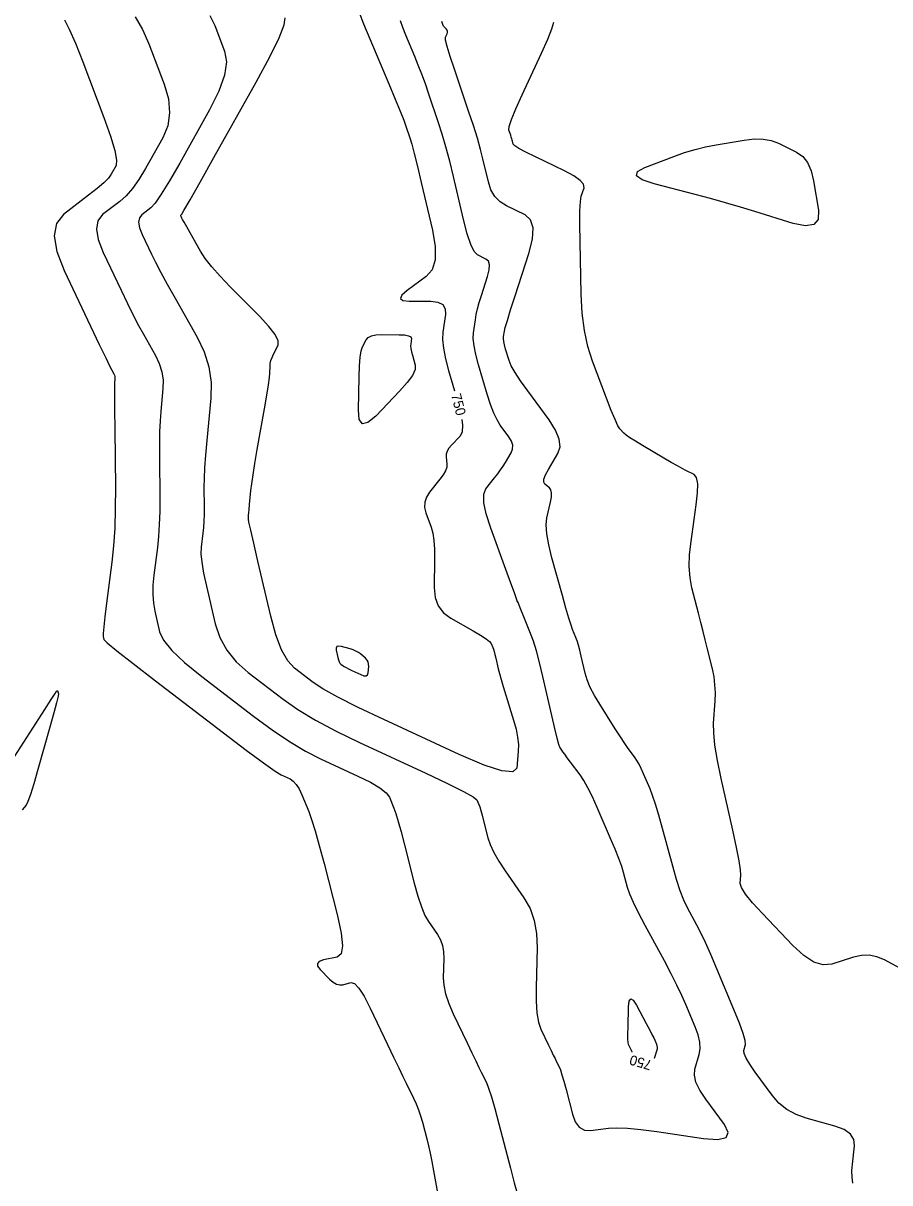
# Model space of a CAD drawing. Extents: x 2082232 to 2083549, y 592624 to 593832.
# Drawn here: x 2082625.4 to 2082686.4, y 592944.9 to 593026.5 of the extents above; entities that cross this region are included whole.
import ezdxf

# ---------------------------------------------------------------- set-up
doc = ezdxf.new("R2010")
doc.units = 0
doc.layers.add('DT_X_Contour_Major', color=7, linetype='Continuous')
doc.layers.add('DT_X_Contour_Minor', color=7, linetype='Continuous')

msp = doc.modelspace()

# ---------------------------------------------------------------- linework, layer by layer
at = {"layer": 'DT_X_Contour_Major'}
for points in [[(2082642.739, 593002.39), (2082642.758, 593002.583), (2082642.805, 593002.789), (2082642.882, 593003.007), (2082642.988, 593003.238), (2082643.309, 593003.872), (2082643.318, 593004.177), (2082643.103, 593004.617), (2082642.664, 593005.192), (2082642.001, 593005.902), (2082639.935, 593007.976), (2082639.223, 593008.717), (2082638.636, 593009.384), (2082638.175, 593009.976), (2082637.84, 593010.493), (2082637.112, 593011.775), (2082636.87, 593012.201), (2082636.692, 593012.517), (2082636.577, 593012.724), (2082636.526, 593012.821), (2082636.472, 593012.933), (2082636.457, 593012.972), (2082636.452, 593013.004), (2082636.456, 593013.029), (2082636.471, 593013.047), (2082636.522, 593013.086), (2082636.678, 593013.347), (2082637.108, 593014.102), (2082637.813, 593015.351), (2082638.792, 593017.092), (2082641.767, 593022.395), (2082642.731, 593024.169), (2082643.39, 593025.514), (2082643.744, 593026.429), (2082643.793, 593026.915)], [(2082649.007, 593027.295), (2082649.324, 593026.505), (2082649.763, 593025.449), (2082651.097, 593022.28), (2082651.547, 593021.201), (2082651.899, 593020.343), (2082652.152, 593019.703), (2082652.307, 593019.284), (2082652.587, 593018.458), (2082652.716, 593018.03), (2082652.892, 593017.363), (2082653.116, 593016.459), (2082653.386, 593015.317), (2082654.172, 593011.954), (2082654.366, 593010.805), (2082654.359, 593009.878), (2082654.153, 593009.175), (2082653.745, 593008.696), (2082652.392, 593007.713), (2082652.019, 593007.391), (2082651.919, 593007.159), (2082652.089, 593007.019), (2082652.53, 593006.97), (2082654.069, 593006.962), (2082654.565, 593006.901), (2082654.901, 593006.725), (2082655.077, 593006.434), (2082655.092, 593006.028), (2082654.918, 593004.79), (2082654.894, 593004.272), (2082654.952, 593003.646), (2082655.092, 593002.913), (2082655.315, 593002.071), (2082655.73, 593000.66)], [(2082656.252, 592998.629), (2082656.303, 592998.226), (2082656.265, 592997.748), (2082656.106, 592997.437), (2082655.521, 592996.83), (2082655.333, 592996.607), (2082655.205, 592996.393), (2082655.138, 592996.188), (2082655.131, 592995.993), (2082655.196, 592995.485), (2082655.183, 592995.275), (2082655.096, 592995.028), (2082654.935, 592994.742), (2082654.7, 592994.419), (2082653.973, 592993.507), (2082653.752, 592993.16), (2082653.634, 592992.803), (2082653.619, 592992.437), (2082653.706, 592992.062), (2082654.077, 592991.048), (2082654.197, 592990.621), (2082654.279, 592990.104), (2082654.325, 592989.494), (2082654.332, 592988.793), (2082654.303, 592986.802), (2082654.367, 592986.106), (2082654.582, 592985.514), (2082654.948, 592985.026), (2082655.464, 592984.64), (2082657.041, 592983.749), (2082657.564, 592983.444), (2082657.95, 592983.195), (2082658.199, 592983.004), (2082658.31, 592982.869), (2082658.425, 592982.587), (2082658.47, 592982.459), (2082658.521, 592982.289), (2082658.577, 592982.075), (2082658.637, 592981.819), (2082658.807, 592981.077), (2082658.888, 592980.752), (2082659.004, 592980.332), (2082659.156, 592979.819), (2082659.342, 592979.211), (2082659.887, 592977.464), (2082660.061, 592976.835), (2082660.174, 592976.26), (2082660.227, 592975.738), (2082660.22, 592975.268), (2082660.12, 592974.088), (2082659.838, 592973.815), (2082659.068, 592973.884), (2082657.809, 592974.294), (2082656.062, 592975.046), (2082650.751, 592977.504), (2082648.947, 592978.357), (2082647.517, 592979.075), (2082646.461, 592979.657), (2082645.779, 592980.104), (2082644.459, 592981.112), (2082643.984, 592981.625), (2082643.547, 592982.407), (2082643.15, 592983.458), (2082642.792, 592984.778), (2082641.888, 592988.657), (2082641.592, 592989.933), (2082641.382, 592990.849), (2082641.256, 592991.407), (2082641.216, 592991.607), (2082641.223, 592991.66), (2082641.225, 592991.681), (2082641.227, 592991.704), (2082641.227, 592991.729), (2082641.228, 592991.756), (2082641.227, 592991.831), (2082641.231, 592991.902), (2082641.244, 592992.061), (2082641.266, 592992.305), (2082641.297, 592992.637), (2082641.392, 592993.635), (2082641.447, 592994.097), (2082641.54, 592994.732), (2082641.671, 592995.542), (2082641.84, 592996.525), (2082642.341, 592999.379), (2082642.507, 593000.339), (2082642.626, 593001.078), (2082642.699, 593001.596), (2082642.727, 593001.893), (2082642.739, 593002.39)], [(2082667.988, 592957.264), (2082668.034, 592957.673), (2082668.14, 592957.828), (2082668.307, 592957.729), (2082668.535, 592957.377), (2082669.226, 592956.1), (2082669.458, 592955.667), (2082669.636, 592955.328), (2082669.761, 592955.082), (2082669.833, 592954.929), (2082669.952, 592954.644), (2082669.986, 592954.533), (2082669.999, 592954.413), (2082669.99, 592954.284), (2082669.959, 592954.145), (2082669.848, 592953.764), (2082669.787, 592953.635), (2082669.783, 592953.631)], [(2082668.245, 592954.079), (2082668.24, 592954.096), (2082668.224, 592954.134), (2082668.188, 592954.207), (2082668.172, 592954.24), (2082668.15, 592954.285), (2082668.123, 592954.343), (2082667.993, 592954.615), (2082667.963, 592954.748), (2082667.946, 592954.996), (2082667.941, 592955.359), (2082667.95, 592955.837), (2082667.988, 592957.264)]]:
    msp.add_lwpolyline(points, dxfattribs=at)
at = {"layer": 'DT_X_Contour_Minor'}
for points in [[(2082628.256, 593026.778), (2082628.6, 593026.118), (2082629.03, 593025.134), (2082629.546, 593023.825), (2082631.033, 593019.904), (2082631.506, 593018.589), (2082631.806, 593017.584), (2082631.936, 593016.89), (2082631.893, 593016.507), (2082631.552, 593015.898), (2082631.357, 593015.635), (2082631.027, 593015.301), (2082630.563, 593014.897), (2082629.965, 593014.422), (2082628.19, 593013.063), (2082627.695, 593012.433), (2082627.54, 593011.565), (2082627.724, 593010.459), (2082628.249, 593009.113), (2082630.103, 593005.206), (2082630.717, 593003.913), (2082631.171, 593002.964), (2082631.464, 593002.358), (2082631.595, 593002.096), (2082631.732, 593001.855), (2082631.776, 593001.763), (2082631.805, 593001.67), (2082631.818, 593001.575), (2082631.816, 593001.478), (2082631.792, 593001.218), (2082631.785, 593000.94), (2082631.785, 593000.301), (2082631.792, 592999.303), (2082631.804, 592997.944), (2082631.845, 592993.839), (2082631.841, 592992.357), (2082631.799, 592990.987), (2082631.717, 592989.732), (2082631.597, 592988.589), (2082631.225, 592985.694), (2082631.106, 592984.734), (2082631.025, 592984.025), (2082630.985, 592983.567), (2082630.984, 592983.361), (2082631.034, 592983.147), (2082631.275, 592982.904), (2082631.961, 592982.339), (2082633.093, 592981.449), (2082634.669, 592980.237), (2082639.466, 592976.571), (2082641.069, 592975.355), (2082642.28, 592974.455), (2082643.1, 592973.873), (2082643.529, 592973.606), (2082644.15, 592973.319), (2082644.377, 592973.169), (2082644.59, 592972.934), (2082644.792, 592972.614), (2082644.98, 592972.21), (2082645.466, 592971.019), (2082645.67, 592970.455), (2082645.917, 592969.658), (2082646.207, 592968.627), (2082646.54, 592967.363), (2082647.486, 592963.68), (2082647.751, 592962.462), (2082647.836, 592961.571), (2082647.741, 592961.007), (2082647.466, 592960.769), (2082646.494, 592960.571), (2082646.206, 592960.474), (2082646.072, 592960.332), (2082646.092, 592960.143), (2082646.265, 592959.91), (2082646.933, 592959.226), (2082647.179, 592959.009), (2082647.416, 592958.871), (2082647.645, 592958.812), (2082647.865, 592958.831), (2082648.44, 592958.989), (2082648.687, 592958.921), (2082648.994, 592958.597), (2082649.361, 592958.018), (2082649.79, 592957.184), (2082651.014, 592954.618), (2082651.44, 592953.727), (2082651.8, 592952.976), (2082652.095, 592952.367), (2082652.324, 592951.899), (2082652.847, 592950.838), (2082653.033, 592950.434), (2082653.199, 592950.019), (2082653.345, 592949.591), (2082653.47, 592949.152), (2082653.778, 592947.966), (2082653.894, 592947.492), (2082654.011, 592946.96), (2082654.13, 592946.37), (2082654.249, 592945.722), (2082654.57, 592943.915)], [(2082633.247, 593026.981), (2082633.761, 593026.103), (2082634.203, 593025.097), (2082635.287, 593022.241), (2082635.585, 593021.202), (2082635.667, 593020.228), (2082635.534, 593019.317), (2082635.185, 593018.47), (2082633.965, 593016.296), (2082633.509, 593015.54), (2082633.054, 593014.902), (2082632.601, 593014.38), (2082632.15, 593013.977), (2082630.95, 593013.057), (2082630.615, 593012.632), (2082630.51, 593012.045), (2082630.635, 593011.296), (2082630.99, 593010.386), (2082632.244, 593007.745), (2082632.695, 593006.808), (2082633.108, 593005.978), (2082633.483, 593005.256), (2082633.821, 593004.641), (2082634.671, 593003.145), (2082634.942, 593002.578), (2082635.12, 593002), (2082635.204, 593001.41), (2082635.193, 593000.809), (2082635.039, 592999.191), (2082634.99, 592998.53), (2082634.958, 592997.763), (2082634.943, 592996.888), (2082634.945, 592995.906), (2082634.973, 592993.145), (2082634.97, 592992.147), (2082634.941, 592991.226), (2082634.887, 592990.381), (2082634.806, 592989.613), (2082634.556, 592987.665), (2082634.489, 592986.958), (2082634.478, 592986.3), (2082634.521, 592985.689), (2082634.619, 592985.127), (2082634.953, 592983.69), (2082635.233, 592983.089), (2082635.823, 592982.361), (2082636.723, 592981.508), (2082637.932, 592980.528), (2082641.57, 592977.749), (2082642.888, 592976.779), (2082644.112, 592975.955), (2082645.243, 592975.278), (2082646.282, 592974.746), (2082648.926, 592973.522), (2082649.808, 592973.084), (2082650.472, 592972.69), (2082650.917, 592972.338), (2082651.143, 592972.03), (2082651.455, 592971.265), (2082651.59, 592970.888), (2082651.76, 592970.331), (2082651.966, 592969.593), (2082652.207, 592968.675), (2082652.897, 592965.987), (2082653.154, 592965.062), (2082653.405, 592964.303), (2082653.651, 592963.71), (2082653.891, 592963.282), (2082654.526, 592962.363), (2082654.732, 592961.999), (2082654.876, 592961.594), (2082654.957, 592961.15), (2082654.974, 592960.666), (2082654.938, 592959.321), (2082654.971, 592958.785), (2082655.1, 592958.183), (2082655.322, 592957.516), (2082655.64, 592956.784), (2082656.612, 592954.746), (2082656.948, 592954.042), (2082657.227, 592953.462), (2082657.448, 592953.004), (2082657.612, 592952.668), (2082657.973, 592951.937), (2082658.129, 592951.55), (2082658.328, 592950.938), (2082658.569, 592950.102), (2082658.852, 592949.041), (2082659.664, 592945.912), (2082659.936, 592944.886), (2082660.144, 592944.155)], [(2082638.492, 593027.073), (2082638.861, 593026.368), (2082639.54, 593024.578), (2082639.664, 593023.816), (2082639.529, 593022.871), (2082639.132, 593021.743), (2082638.476, 593020.432), (2082636.378, 593016.694), (2082635.661, 593015.445), (2082635.081, 593014.502), (2082634.64, 593013.864), (2082634.336, 593013.531), (2082633.711, 593013.052), (2082633.536, 593012.83), (2082633.481, 593012.524), (2082633.546, 593012.134), (2082633.731, 593011.66), (2082634.385, 593010.283), (2082634.672, 593009.702), (2082635.045, 593008.992), (2082635.503, 593008.154), (2082636.047, 593007.186), (2082637.609, 593004.435), (2082638.109, 593003.392), (2082638.435, 593002.329), (2082638.589, 593001.245), (2082638.57, 593000.139), (2082638.287, 592997.164), (2082638.195, 592996.121), (2082638.131, 592995.224), (2082638.094, 592994.473), (2082638.086, 592993.869), (2082638.1, 592992.45), (2082638.099, 592991.938), (2082638.084, 592991.465), (2082638.056, 592991.031), (2082638.014, 592990.636), (2082637.886, 592989.636), (2082637.873, 592989.183), (2082637.93, 592988.575), (2082638.057, 592987.811), (2082638.254, 592986.892), (2082638.872, 592984.234), (2082639.192, 592983.273), (2082639.685, 592982.384), (2082640.353, 592981.566), (2082641.196, 592980.82), (2082643.674, 592978.926), (2082644.707, 592978.203), (2082645.944, 592977.456), (2082647.386, 592976.683), (2082649.034, 592975.885), (2082653.702, 592973.724), (2082655.24, 592973), (2082656.354, 592972.446), (2082657.042, 592972.062), (2082657.307, 592971.85), (2082657.445, 592971.512), (2082657.504, 592971.345), (2082657.58, 592971.098), (2082657.671, 592970.772), (2082657.777, 592970.366), (2082658.083, 592969.177), (2082658.245, 592968.697), (2082658.501, 592968.15), (2082658.853, 592967.536), (2082659.3, 592966.854), (2082660.617, 592964.947), (2082661.046, 592964.19), (2082661.344, 592963.351), (2082661.511, 592962.428), (2082661.548, 592961.423), (2082661.472, 592958.633), (2082661.473, 592957.664), (2082661.53, 592956.853), (2082661.644, 592956.198), (2082661.816, 592955.699), (2082662.351, 592954.579), (2082662.535, 592954.193), (2082662.688, 592953.874), (2082662.81, 592953.622), (2082662.9, 592953.437), (2082663.098, 592953.035), (2082663.184, 592952.823), (2082663.294, 592952.487), (2082663.426, 592952.027), (2082663.582, 592951.444), (2082664.028, 592949.724), (2082664.233, 592949.168), (2082664.516, 592948.788), (2082664.876, 592948.586), (2082665.314, 592948.56), (2082666.582, 592948.728), (2082667.152, 592948.76), (2082667.909, 592948.732), (2082668.855, 592948.642), (2082669.989, 592948.492), (2082673.262, 592948.01), (2082674.275, 592947.936), (2082674.858, 592948.074), (2082675.01, 592948.426), (2082674.732, 592948.99), (2082673.419, 592950.779), (2082673.001, 592951.414), (2082672.735, 592951.977), (2082672.62, 592952.469), (2082672.657, 592952.889), (2082672.955, 592953.913), (2082673.021, 592954.323), (2082672.998, 592954.785), (2082672.885, 592955.298), (2082672.681, 592955.864), (2082672.019, 592957.44), (2082671.739, 592958.075), (2082671.393, 592958.797), (2082670.982, 592959.606), (2082670.506, 592960.503), (2082669.151, 592963.01), (2082668.693, 592963.882), (2082668.336, 592964.617), (2082668.079, 592965.214), (2082667.923, 592965.675), (2082667.641, 592966.72), (2082667.504, 592967.165), (2082667.305, 592967.715), (2082667.045, 592968.371), (2082666.722, 592969.133), (2082665.78, 592971.304), (2082665.439, 592972.058), (2082665.123, 592972.694), (2082664.833, 592973.21), (2082664.568, 592973.608), (2082663.893, 592974.509), (2082663.666, 592974.814), (2082663.489, 592975.054), (2082663.363, 592975.23), (2082663.288, 592975.34), (2082663.155, 592975.548), (2082663.082, 592975.745), (2082662.962, 592976.183), (2082662.795, 592976.861), (2082662.582, 592977.778), (2082661.95, 592980.545), (2082661.718, 592981.512), (2082661.498, 592982.339), (2082661.288, 592983.026), (2082661.089, 592983.573), (2082660.574, 592984.844), (2082660.404, 592985.261), (2082660.281, 592985.56), (2082660.205, 592985.741), (2082660.175, 592985.804), (2082660.159, 592985.813), (2082660.154, 592985.817), (2082660.15, 592985.822), (2082660.148, 592985.828), (2082660.148, 592985.835), (2082660.148, 592985.855), (2082660.098, 592985.999), (2082659.948, 592986.414), (2082659.698, 592987.102), (2082659.348, 592988.062), (2082658.281, 592990.984), (2082657.96, 592991.978), (2082657.795, 592992.771), (2082657.789, 592993.362), (2082657.939, 592993.751), (2082658.55, 592994.518), (2082658.77, 592994.802), (2082658.97, 592995.077), (2082659.151, 592995.345), (2082659.312, 592995.604), (2082659.716, 592996.283), (2082659.82, 592996.545), (2082659.829, 592996.819), (2082659.743, 592997.108), (2082659.562, 592997.409), (2082658.953, 592998.231), (2082658.725, 592998.597), (2082658.497, 592999.082), (2082658.268, 592999.684), (2082658.039, 593000.404), (2082657.428, 593002.479)], [(2082657.428, 593002.479), (2082657.233, 593003.204), (2082657.108, 593003.82), (2082657.053, 593004.329), (2082657.067, 593004.73), (2082657.197, 593005.656), (2082657.26, 593006.023), (2082657.352, 593006.429), (2082657.473, 593006.874), (2082657.622, 593007.359), (2082658.059, 593008.705), (2082658.175, 593009.16), (2082658.193, 593009.516), (2082658.115, 593009.773), (2082657.939, 593009.931), (2082657.343, 593010.22), (2082657.114, 593010.457), (2082656.874, 593010.951), (2082656.624, 593011.703), (2082656.364, 593012.711), (2082655.656, 593015.744), (2082655.392, 593016.833), (2082655.13, 593017.827), (2082654.87, 593018.725), (2082654.612, 593019.528), (2082653.929, 593021.54), (2082653.675, 593022.271), (2082653.426, 593022.956), (2082653.181, 593023.593), (2082652.94, 593024.184), (2082652.304, 593025.696), (2082652.091, 593026.231), (2082651.931, 593026.702)], [(2082683.77, 592944.843), (2082683.724, 592945.27), (2082683.718, 592945.72), (2082683.754, 592946.193), (2082683.902, 592947.484), (2082683.857, 592947.934), (2082683.609, 592948.315), (2082683.159, 592948.626), (2082682.507, 592948.869), (2082680.497, 592949.423), (2082679.781, 592949.681), (2082679.143, 592950.038), (2082678.581, 592950.496), (2082678.096, 592951.054), (2082676.905, 592952.676), (2082676.52, 592953.228), (2082676.258, 592953.666), (2082676.119, 592953.992), (2082676.103, 592954.204), (2082676.224, 592954.62), (2082676.207, 592954.891), (2082676.066, 592955.392), (2082675.8, 592956.122), (2082675.411, 592957.083), (2082674.206, 592959.951), (2082673.779, 592960.95), (2082673.403, 592961.795), (2082673.078, 592962.487), (2082672.804, 592963.025), (2082672.139, 592964.254), (2082671.887, 592964.783), (2082671.63, 592965.446), (2082671.368, 592966.243), (2082671.101, 592967.175), (2082670.382, 592969.839), (2082670.125, 592970.762), (2082669.892, 592971.535), (2082669.683, 592972.157), (2082669.499, 592972.628), (2082669.041, 592973.684), (2082668.875, 592974.05), (2082668.722, 592974.359), (2082668.581, 592974.61), (2082668.452, 592974.804), (2082668.124, 592975.242), (2082667.965, 592975.466), (2082667.733, 592975.81), (2082667.429, 592976.274), (2082667.053, 592976.859), (2082665.952, 592978.577), (2082665.578, 592979.197), (2082665.282, 592979.768), (2082665.063, 592980.291), (2082664.921, 592980.765), (2082664.647, 592981.964), (2082664.547, 592982.384), (2082664.451, 592982.744), (2082664.359, 592983.044), (2082664.272, 592983.283), (2082664.045, 592983.842), (2082663.936, 592984.149), (2082663.781, 592984.652), (2082663.577, 592985.35), (2082663.327, 592986.244), (2082662.595, 592988.887), (2082662.367, 592989.806), (2082662.231, 592990.581), (2082662.187, 592991.211), (2082662.236, 592991.697), (2082662.488, 592992.8), (2082662.555, 592993.173), (2082662.567, 592993.468), (2082662.523, 592993.682), (2082662.425, 592993.817), (2082662.091, 592994.072), (2082662.012, 592994.208), (2082662.028, 592994.426), (2082662.139, 592994.727), (2082662.343, 592995.109), (2082663.014, 592996.238), (2082663.164, 592996.703), (2082663.109, 592997.254), (2082662.851, 592997.889), (2082662.388, 592998.608), (2082660.883, 593000.64), (2082660.377, 593001.346), (2082659.991, 593001.937), (2082659.722, 593002.414), (2082659.573, 593002.778), (2082659.332, 593003.596), (2082659.255, 593003.882), (2082659.206, 593004.125), (2082659.184, 593004.326), (2082659.19, 593004.484), (2082659.241, 593004.849), (2082659.303, 593005.108), (2082659.451, 593005.611), (2082659.684, 593006.36), (2082660.004, 593007.352), (2082660.969, 593010.326), (2082661.224, 593011.332), (2082661.265, 593012.119), (2082661.092, 593012.686), (2082660.704, 593013.036), (2082659.385, 593013.675), (2082658.935, 593013.96), (2082658.573, 593014.338), (2082658.299, 593014.807), (2082658.113, 593015.367), (2082657.735, 593016.985), (2082657.566, 593017.65), (2082657.34, 593018.434), (2082657.058, 593019.335), (2082656.72, 593020.354), (2082655.744, 593023.229), (2082655.429, 593024.184), (2082655.216, 593024.891), (2082655.104, 593025.351), (2082655.094, 593025.564), (2082655.204, 593025.801), (2082655.231, 593025.888), (2082655.231, 593025.973), (2082655.203, 593026.054), (2082655.148, 593026.133), (2082654.964, 593026.339), (2082654.899, 593026.456), (2082654.841, 593026.654)], [(2082687.398, 592959.819), (2082686.008, 592960.569), (2082685.48, 592960.792), (2082684.94, 592960.899), (2082684.387, 592960.89), (2082683.822, 592960.765), (2082682.299, 592960.276), (2082681.699, 592960.221), (2082681.041, 592960.422), (2082680.326, 592960.879), (2082679.553, 592961.593), (2082677.415, 592963.838), (2082676.716, 592964.603), (2082676.222, 592965.211), (2082675.933, 592965.664), (2082675.848, 592965.96), (2082675.897, 592966.544), (2082675.875, 592966.907), (2082675.772, 592967.556), (2082675.588, 592968.492), (2082675.323, 592969.715), (2082674.51, 592973.359), (2082674.248, 592974.628), (2082674.072, 592975.7), (2082673.982, 592976.576), (2082673.979, 592977.255), (2082674.083, 592978.805), (2082674.1, 592979.383), (2082674.074, 592979.953), (2082674.004, 592980.516), (2082673.891, 592981.071), (2082673.531, 592982.541), (2082673.392, 592983.107), (2082673.242, 592983.704), (2082673.084, 592984.331), (2082672.915, 592984.988), (2082672.454, 592986.781), (2082672.32, 592987.49), (2082672.264, 592988.27), (2082672.286, 592989.124), (2082672.386, 592990.049), (2082672.757, 592992.614), (2082672.852, 592993.469), (2082672.858, 592994.11), (2082672.775, 592994.538), (2082672.604, 592994.753), (2082672.029, 592995.04), (2082671.77, 592995.176), (2082671.425, 592995.367), (2082670.992, 592995.613), (2082670.474, 592995.915), (2082668.975, 592996.793), (2082668.471, 592997.095), (2082668.081, 592997.342), (2082667.807, 592997.535), (2082667.647, 592997.673), (2082667.376, 592997.968), (2082667.24, 592998.187), (2082667.038, 592998.621), (2082666.768, 592999.272), (2082666.431, 593000.139), (2082665.444, 593002.739), (2082665.116, 593003.765), (2082664.874, 593004.893), (2082664.717, 593006.122), (2082664.646, 593007.454), (2082664.571, 593011.139), (2082664.555, 593012.377), (2082664.565, 593013.325), (2082664.6, 593013.983), (2082664.66, 593014.352), (2082664.854, 593014.95), (2082664.822, 593015.193), (2082664.581, 593015.472), (2082664.13, 593015.788), (2082663.469, 593016.141), (2082661.428, 593017.13), (2082660.756, 593017.464), (2082660.271, 593017.724), (2082659.973, 593017.911), (2082659.862, 593018.023), (2082659.815, 593018.225), (2082659.794, 593018.309), (2082659.766, 593018.407), (2082659.73, 593018.519), (2082659.688, 593018.647), (2082659.566, 593019.006), (2082659.59, 593019.262), (2082659.753, 593019.76), (2082660.055, 593020.501), (2082660.497, 593021.484), (2082661.86, 593024.429), (2082662.296, 593025.408), (2082662.583, 593026.134), (2082662.72, 593026.609)], [(2082669.795, 593015.227), (2082668.941, 593015.511), (2082668.547, 593015.798), (2082668.614, 593016.087), (2082669.142, 593016.378), (2082671.164, 593017.157), (2082671.92, 593017.428), (2082672.671, 593017.656), (2082673.416, 593017.842), (2082674.156, 593017.985), (2082676.122, 593018.311), (2082676.826, 593018.389), (2082677.465, 593018.377), (2082678.039, 593018.277), (2082678.548, 593018.087), (2082679.817, 593017.462), (2082680.249, 593017.16), (2082680.593, 593016.722), (2082680.85, 593016.149), (2082681.019, 593015.439), (2082681.353, 593013.367), (2082681.336, 593012.726), (2082681.035, 593012.358), (2082680.45, 593012.262), (2082679.58, 593012.44), (2082676.881, 593013.277), (2082675.86, 593013.587), (2082674.821, 593013.889), (2082673.763, 593014.184), (2082672.688, 593014.471), (2082669.795, 593015.227)], [(2082650.182, 592998.875), (2082649.633, 592998.411), (2082649.246, 592998.328), (2082649.023, 592998.626), (2082648.962, 592999.306), (2082649.018, 593001.625), (2082649.048, 593002.409), (2082649.096, 593003.023), (2082649.164, 593003.467), (2082649.25, 593003.74), (2082649.503, 593004.241), (2082649.644, 593004.404), (2082649.874, 593004.521), (2082650.195, 593004.59), (2082650.606, 593004.611), (2082651.822, 593004.604), (2082652.218, 593004.585), (2082652.496, 593004.532), (2082652.655, 593004.446), (2082652.695, 593004.326), (2082652.644, 593003.962), (2082652.637, 593003.809), (2082652.654, 593003.625), (2082652.695, 593003.408), (2082652.761, 593003.161), (2082652.968, 593002.457), (2082652.957, 593002.145), (2082652.769, 593001.734), (2082652.404, 593001.226), (2082651.863, 593000.621), (2082650.182, 592998.875)], [(2082649.104, 592982.124), (2082648.96, 592982.233), (2082648.792, 592982.328), (2082648.599, 592982.409), (2082648.381, 592982.477), (2082647.768, 592982.639), (2082647.572, 592982.668), (2082647.445, 592982.635), (2082647.386, 592982.539), (2082647.396, 592982.381), (2082647.513, 592981.875), (2082647.56, 592981.704), (2082647.61, 592981.568), (2082647.664, 592981.468), (2082647.722, 592981.404), (2082647.883, 592981.281), (2082647.966, 592981.227), (2082648.095, 592981.156), (2082648.269, 592981.068), (2082648.489, 592980.964), (2082649.135, 592980.665), (2082649.349, 592980.588), (2082649.506, 592980.582), (2082649.606, 592980.648), (2082649.649, 592980.784), (2082649.688, 592981.241), (2082649.684, 592981.406), (2082649.644, 592981.556), (2082649.568, 592981.693), (2082649.454, 592981.816), (2082649.104, 592982.124)], [(2082624.341, 592974.259), (2082626.243, 592977.235), (2082626.869, 592978.214), (2082627.321, 592978.916), (2082627.599, 592979.342), (2082627.702, 592979.493), (2082627.744, 592979.526), (2082627.76, 592979.531), (2082627.775, 592979.52), (2082627.791, 592979.494), (2082627.805, 592979.453), (2082627.845, 592979.322), (2082627.818, 592979.139), (2082627.708, 592978.686), (2082627.515, 592977.965), (2082627.239, 592976.974), (2082626.391, 592973.974), (2082626.101, 592972.975), (2082625.865, 592972.226), (2082625.684, 592971.727), (2082625.557, 592971.479), (2082625.292, 592971.152)]]:
    msp.add_lwpolyline(points, dxfattribs=at)

# ---------------------------------------------------------------- texts
at = {"layer": 'DT_X_Contour_Major'}
for rotation, p in [(284.40601, (2082655.482, 593000.361)), (163.75586, (2082669.684, 592953.461))]:
    msp.add_text('750', height=0.7, rotation=rotation, dxfattribs=at).set_placement(p)

doc.saveas('drawing.dxf')
